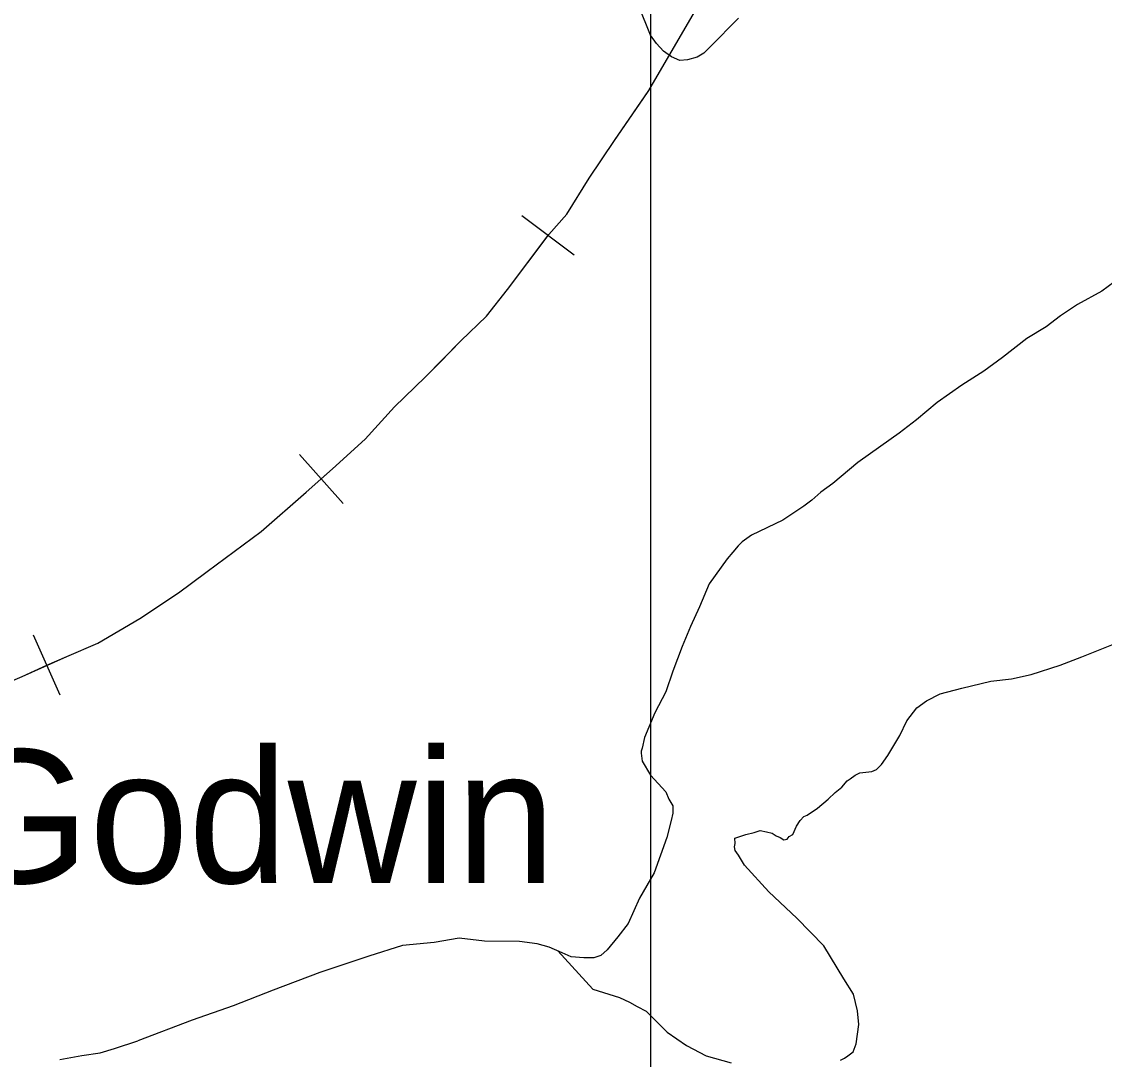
# Model space of a CAD drawing. Extents: x 1551132 to 1791609, y 378168 to 563823.
# Drawn here: x 1658017 to 1662303, y 479620 to 483728 of the extents above; entities that cross this region are included whole.
import ezdxf

# ---------------------------------------------------------------- set-up
doc = ezdxf.new("R2010")
doc.units = 0
for name, color, linetype in [('DESIGN - CONTOURS - Intermediate with optional Text', 7, 'Continuous'), ('DESIGN - ROW - Right-of-Way Linework', 7, 'Continuous'), ('DESIGN - TRANSPORTATION - Edge of Traveled Way', 7, 'Continuous'), ('DESIGN - TRANSPORTATION - Text', 7, 'Continuous'), ('SURVEY - VEGETATION - Features with Text', 7, 'Continuous')]:
    doc.layers.add(name, color=color, linetype=linetype)

msp = doc.modelspace()

# ---------------------------------------------------------------- linework, layer by layer
at = {"layer": 'DESIGN - CONTOURS - Intermediate with optional Text'}
for p, q in [((1660204.517, 482802.766), (1659996.588, 482958.87)), ((1659289.413, 481820.698), (1659116.134, 482014.545)), ((1658169.805, 481061.145), (1658063.641, 481298.492))]:
    msp.add_line(p, q, dxfattribs=at)
for points in [[(1660477.211, 483421.615), (1660500.118, 483454.716), (1660781.679, 483940.729), (1660809.911, 483991.48)], [(1657730.766, 481012.385), (1658018.592, 481135.922), (1658195.763, 481215.174), (1658318.527, 481267.267), (1658483.998, 481364.728), (1658637.536, 481466.38), (1658750.817, 481550.666), (1658965.229, 481709.404), (1659143.6, 481864.716), (1659247.014, 481957.168), (1659376.819, 482075.213), (1659492.8, 482203.5), (1659614.58, 482319.678), (1659754.794, 482463.582), (1659856.3, 482562.068), (1659939.923, 482666.846), (1660103.286, 482884.46), (1660174.534, 482965.403), (1660262.749, 483108.149), (1660363.055, 483256.703), (1660500.118, 483454.716), (1660781.679, 483940.729)], [(1660100.553, 482880.818), (1660103.286, 482884.46), (1660174.534, 482965.403), (1660262.749, 483108.149), (1660363.055, 483256.703), (1660477.211, 483421.615)], [(1659673.171, 482379.813), (1659754.794, 482463.582), (1659856.3, 482562.068), (1659939.923, 482666.846), (1660100.553, 482880.818)], [(1659202.773, 481917.617), (1659247.014, 481957.168), (1659376.819, 482075.213), (1659492.8, 482203.5), (1659614.58, 482319.678), (1659673.171, 482379.813)], [(1658688.777, 481504.506), (1658750.817, 481550.666), (1658965.229, 481709.404), (1659143.6, 481864.716), (1659202.773, 481917.617)], [(1658116.723, 481179.814), (1658195.763, 481215.174), (1658318.527, 481267.267), (1658483.998, 481364.728), (1658637.536, 481466.38), (1658688.777, 481504.506)], [(1657513.387, 480912.424), (1657577.703, 480940.758), (1657730.766, 481012.385), (1658018.592, 481135.922), (1658116.723, 481179.814)]]:
    msp.add_lwpolyline(points, dxfattribs=at)
at = {"layer": 'DESIGN - ROW - Right-of-Way Linework'}
msp.add_lwpolyline([(1660507.178, 470368.493), (1660507.204, 519245.65)], dxfattribs=at)
at = {"layer": 'DESIGN - TRANSPORTATION - Edge of Traveled Way'}
msp.add_lwpolyline([(1660854.744, 483741.066), (1660822.311, 483709.506), (1660773.629, 483660.172), (1660716.847, 483602.937), (1660690.639, 483587.303), (1660652.49, 483575.853), (1660622.482, 483574.286), (1660588.708, 483588.795), (1660557.051, 483611.279), (1660529.501, 483641.713), (1660505.977, 483674.089), (1660459.645, 483788.883)], dxfattribs=at)
at = {"layer": 'DESIGN - TRANSPORTATION - Text'}
for points in [[(1662343.025, 482698.306), (1662292.518, 482661.005), (1662195.82, 482608.362), (1662129.213, 482563.286), (1662072.623, 482520.068), (1661995.991, 482473.142), (1661898.977, 482398.481), (1661826.237, 482343.488), (1661738.905, 482289.053), (1661640.574, 482220.077), (1661559.635, 482151.183), (1661490.911, 482098.132), (1661418.221, 482047.147), (1661327.348, 481982.404), (1661228.226, 481899.768), (1661179.743, 481864.442), (1661144.836, 481832.85), (1661112.995, 481809.357), (1661030.255, 481754.514), (1660905.466, 481694.271), (1660869.117, 481668.779), (1660852.901, 481652.995), (1660832.543, 481627.269), (1660810.194, 481601.568), (1660738.812, 481502.507), (1660699.529, 481410.988), (1660664.438, 481333.428), (1660631.323, 481253.826), (1660593.948, 481156.273), (1660566.791, 481074.588), (1660523.625, 480991.136), (1660482.251, 480893.642), (1660473.659, 480851.724), (1660469.493, 480839.773), (1660469.376, 480831.765), (1660472.918, 480799.681), (1660506.117, 480745.146), (1660567.124, 480678.186), (1660578.715, 480649.985), (1660594.331, 480623.735), (1660593.906, 480593.709), (1660587.507, 480565.775), (1660570.549, 480497.956), (1660520.583, 480358.544), (1660463.168, 480257.283), (1660417.769, 480157.839), (1660377.028, 480104.388), (1660334.321, 480052.953), (1660310.021, 480031.286), (1660281.905, 480021.685), (1660241.931, 480022.269), (1660191.999, 480025.002), (1660156.258, 480041.544), (1660104.609, 480064.32), (1660056.819, 480077.028), (1659986.987, 480086.054), (1659849.09, 480088.07), (1659749.309, 480099.537), (1659649.128, 480082.987), (1659525.015, 480070.778), (1659390.493, 480028.702), (1659197.664, 479963.45), (1659012.777, 479894.081), (1658853.98, 479832.33), (1658691.242, 479774.653), (1658476.206, 479693.709)], [(1661257.599, 479616.4), (1661273.69, 479624.184), (1661287.806, 479634.001), (1661308.006, 479649.735), (1661320.422, 479681.594), (1661331.422, 479757.504), (1661326.155, 479811.622), (1661309.048, 479877.907), (1661271.882, 479938.467), (1661191.7, 480069.67), (1661085.236, 480179.215), (1660974.706, 480282.809), (1660878.183, 480388.22), (1660854.742, 480428.571), (1660840.992, 480446.772), (1660839.184, 480460.814), (1660841.367, 480474.789), (1660839.634, 480494.831), (1660883.808, 480510.24), (1660915.882, 480517.807), (1660939.973, 480525.482), (1660965.889, 480521.124), (1660987.789, 480514.824), (1661003.647, 480504.598), (1661019.546, 480498.373), (1661033.404, 480488.181), (1661047.446, 480491.99), (1661055.571, 480501.882), (1661069.662, 480509.699), (1661084.103, 480543.533), (1661098.386, 480565.35), (1661112.586, 480581.167), (1661126.652, 480586.984), (1661166.985, 480614.451), (1661209.425, 480649.902), (1661237.75, 480675.536), (1661264.016, 480697.195), (1661284.349, 480722.938), (1661296.44, 480730.779), (1661316.614, 480744.513), (1661334.731, 480754.272), (1661382.763, 480759.622), (1661400.854, 480767.38), (1661421.104, 480787.123), (1661445.561, 480822.815), (1661492.585, 480902.234), (1661521.335, 480959.894), (1661559.992, 481011.403), (1661598.333, 481038.904), (1661652.657, 481066.18), (1661738.896, 481089.022), (1661853.185, 481117.481), (1661935.25, 481126.365), (1662013.415, 481143.307), (1662127.812, 481179.775), (1662214.185, 481212.617), (1662338.766, 481262.96)], [(1660139.525, 480048.928), (1660278.088, 479898.024), (1660383.561, 479864.556), (1660423.285, 479845.998), (1660453.043, 479829.572), (1660488.775, 479811.072), (1660571.598, 479727.87), (1660648.83, 479674.768), (1660726.228, 479633.676), (1660825.784, 479606.292)], [(1658167.463, 479619.249), (1658255.486, 479634.866), (1658327.601, 479645.825), (1658383.816, 479663.025), (1658476.206, 479693.709)]]:
    msp.add_lwpolyline(points, dxfattribs=at)

# ---------------------------------------------------------------- texts
at = {"layer": 'SURVEY - VEGETATION - Features with Text'}
msp.add_text('Godwin', height=527.9876, rotation=0.000031, dxfattribs=at).set_placement((1657735.532, 480317.592))

doc.saveas('drawing.dxf')
